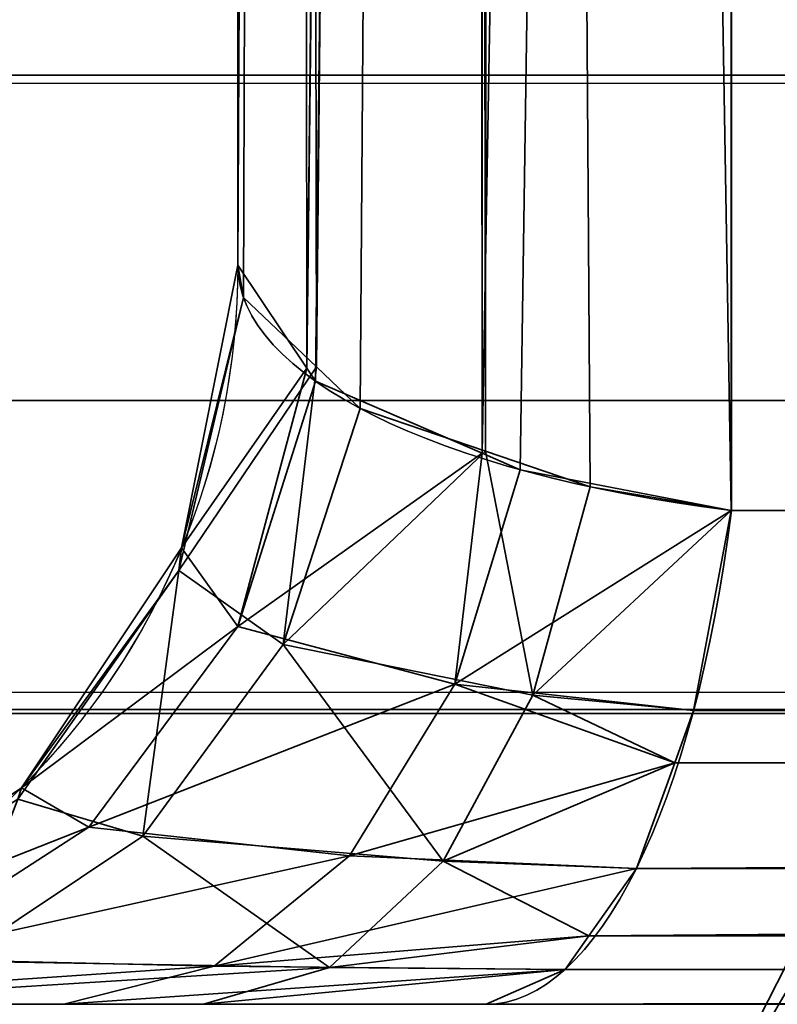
# Model space of a CAD drawing. Header units: millimetres. Extents: x -503 to 6703, y -110 to 193.
# Tile 927 of 1056: x 4006.152 to 4006.87, y -26.8 to -25.868. Entities that reach past the tile are written whole.
import ezdxf

# ---------------------------------------------------------------- set-up
doc = ezdxf.new("R2010")
doc.units = ezdxf.units.MM
doc.layers.add('152', color=7, linetype='Continuous', true_color=0xffffff)

# ---------------------------------------------------------------- blocks, each defined once
blk = doc.blocks.new('UG_SURFACE_368')
at = {"layer": '152', "color": 252, "linetype": 'Continuous', "lineweight": 35}
for points in [[(3977.999925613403, -14.00000043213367, 2075.249910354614), (3977.999925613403, -25.91999992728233, 2075.249910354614), (5021.999835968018, -25.91999992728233, 2075.249910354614), (5021.999835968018, -14.00000043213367, 2075.249910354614)], [(3979.50005531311, -14.00000043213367, 2073.750019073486), (5020.500183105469, -14.00000043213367, 2073.750019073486), (5020.500183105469, -25.91999992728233, 2073.750019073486), (3979.50005531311, -25.91999992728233, 2073.750019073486)], [(5021.999835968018, -25.91999992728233, 2075.249910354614), (3977.999925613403, -25.91999992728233, 2075.249910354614), (3978.0592918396, -26.52087807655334, 2075.190782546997)], [(5021.9407081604, -26.52087807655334, 2075.190782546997), (5021.999835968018, -25.91999992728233, 2075.249910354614), (3978.0592918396, -26.52087807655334, 2075.190782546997)], [(3979.50005531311, -25.91999992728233, 2073.750019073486), (5020.500183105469, -25.91999992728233, 2073.750019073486), (5020.469665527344, -26.22824348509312, 2073.71973991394)], [(3979.530334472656, -26.22824348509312, 2073.71973991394), (3979.50005531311, -25.91999992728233, 2073.750019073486), (5020.469665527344, -26.22824348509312, 2073.71973991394)], [(5020.469665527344, -26.22824348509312, 2073.71973991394), (5020.379543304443, -26.52464061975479, 2073.62961769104), (3979.620218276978, -26.52464061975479, 2073.62961769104), (3979.530334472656, -26.22824348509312, 2073.71973991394)], [(3978.0592918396, -26.52087807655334, 2075.190782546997), (3978.234529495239, -27.09866501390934, 2075.015544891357), (5021.76570892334, -27.09866501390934, 2075.015544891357), (5021.9407081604, -26.52087807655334, 2075.190782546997)], [(5020.037174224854, -27.03722938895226, 2073.28724861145), (3979.962825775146, -27.03722938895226, 2073.28724861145), (3979.620218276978, -26.52464061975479, 2073.62961769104), (5020.379543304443, -26.52464061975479, 2073.62961769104)]]:
    blk.add_3dface(points, dxfattribs=at)
blk = doc.blocks.new('UG_SURFACE_394')
at = {"layer": '152', "color": 252, "linetype": 'Continuous', "lineweight": 35}
for points in [[(4026.252269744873, -26.33237652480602, 998.5268712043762), (4006.826400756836, -26.33237652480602, 1005.830526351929), (4006.826400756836, -12.86751870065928, 1010.892987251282), (4016.867637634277, -2.82660243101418, 1010.892987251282)], [(4006.826400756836, -12.86751870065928, 1159.107089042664), (4006.599426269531, -12.91583478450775, 1158.978581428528), (4006.590366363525, -26.27803198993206, 1163.984060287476)], [(4006.590366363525, -26.27803198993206, 1163.984060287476), (4006.626605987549, -26.29373408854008, 1164.037704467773), (4006.826400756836, -12.86751870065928, 1159.107089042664)], [(4006.599426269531, -12.91583478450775, 1011.021494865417), (4006.826400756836, -12.86751870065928, 1010.892987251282), (4006.826400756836, -26.33237652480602, 1005.830526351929)], [(4006.626605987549, -26.29373408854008, 1164.037704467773), (4006.826400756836, -26.33237652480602, 1164.169549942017), (4006.826400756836, -12.86751870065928, 1159.107089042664)], [(4006.826400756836, -12.86751870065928, 1159.107089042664), (4006.826400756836, -26.33237652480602, 1164.169549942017), (4026.252269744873, -26.33237652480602, 1171.473145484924), (4030.332565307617, -22.25247770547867, 1171.473145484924)], [(4006.582260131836, -12.91951071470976, 1158.968806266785), (4006.569862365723, -12.92576640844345, 1158.952116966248), (4006.424427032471, -26.19773335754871, 1163.710117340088)], [(4006.424427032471, -26.19773335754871, 1163.710117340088), (4006.43253326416, -26.20984800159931, 1163.751482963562), (4006.582260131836, -12.91951071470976, 1158.968806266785)], [(4006.43253326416, -26.20984800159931, 1163.751482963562), (4006.590366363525, -26.27803198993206, 1163.984060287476), (4006.582260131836, -12.91951071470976, 1158.968806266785)], [(4006.569862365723, -12.92576640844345, 1011.047840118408), (4006.582260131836, -12.91951071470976, 1011.031270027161), (4006.593704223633, -26.27621777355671, 1006.022095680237)], [(4006.599426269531, -12.91583478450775, 1158.978581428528), (4006.582260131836, -12.91951071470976, 1158.968806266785), (4006.590366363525, -26.27803198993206, 1163.984060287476)], [(4006.593704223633, -26.27621777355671, 1006.022095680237), (4006.582260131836, -12.91951071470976, 1011.031270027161), (4006.599426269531, -12.91583478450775, 1011.021494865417)], [(4006.599426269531, -12.91583478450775, 1011.021494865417), (4006.692886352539, -26.30993351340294, 1005.90705871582), (4006.593704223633, -26.27621777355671, 1006.022095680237)], [(4006.599426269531, -12.91583478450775, 1011.021494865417), (4006.826400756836, -26.33237652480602, 1005.830526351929), (4006.692886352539, -26.30993351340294, 1005.90705871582)], [(4006.569862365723, -12.92576640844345, 1158.952116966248), (4006.417274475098, -13.00151832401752, 1158.750653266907), (4006.424427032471, -26.19773335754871, 1163.710117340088)], [(4006.433486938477, -26.19623951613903, 1006.294965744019), (4006.417274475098, -13.00151832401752, 1011.249423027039), (4006.569862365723, -12.92576640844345, 1011.047840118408)], [(4006.569862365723, -12.92576640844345, 1011.047840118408), (4006.47497177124, -26.23580768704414, 1006.160020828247), (4006.433486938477, -26.19623951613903, 1006.294965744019)], [(4006.569862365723, -12.92576640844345, 1011.047840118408), (4006.593704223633, -26.27621777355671, 1006.022095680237), (4006.47497177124, -26.23580768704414, 1006.160020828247)], [(4006.417274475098, -13.00151832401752, 1158.750653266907), (4006.414413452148, -13.00662010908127, 1158.737063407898), (4006.359100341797, -26.10000036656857, 1163.376688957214)], [(4006.359100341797, -26.10000036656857, 1163.376688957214), (4006.424427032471, -26.19773335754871, 1163.710117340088), (4006.417274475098, -13.00151832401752, 1158.750653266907)], [(4006.414413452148, -13.00662010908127, 1158.737063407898), (4006.359100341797, -13.09989579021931, 1158.488988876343), (4006.359100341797, -26.10000036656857, 1163.376688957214)], [(4006.414413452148, -13.00662010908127, 1011.262893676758), (4006.364345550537, -26.13084204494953, 1006.518125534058), (4006.359100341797, -26.10000036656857, 1006.623268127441)], [(4006.359100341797, -26.10000036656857, 1006.623268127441), (4006.359100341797, -13.09989579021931, 1011.510968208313), (4006.414413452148, -13.00662010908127, 1011.262893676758)], [(4006.414413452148, -13.00662010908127, 1011.262893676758), (4006.433486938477, -26.19623951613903, 1006.294965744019), (4006.364345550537, -26.13084204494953, 1006.518125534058)], [(4006.414413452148, -13.00662010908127, 1011.262893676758), (4006.417274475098, -13.00151832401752, 1011.249423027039), (4006.433486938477, -26.19623951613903, 1006.294965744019)], [(4006.359100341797, -26.10000036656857, 1006.623268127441), (4006.359100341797, -26.10000036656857, 1163.376688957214), (4006.359100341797, -13.09989579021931, 1158.488988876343), (4006.359100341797, -13.09989579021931, 1011.510968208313)], [(4006.424427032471, -26.19773335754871, 1163.710117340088), (4006.359100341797, -26.10000036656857, 1163.376688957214), (4006.305694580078, -26.36787854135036, 1163.376688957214)], [(4006.305694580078, -26.36787854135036, 1006.623268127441), (4006.305694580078, -26.36787854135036, 1163.376688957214), (4006.359100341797, -26.10000036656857, 1163.376688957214), (4006.359100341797, -26.10000036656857, 1006.623268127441)], [(4006.305694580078, -26.36787854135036, 1006.623268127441), (4006.359100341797, -26.10000036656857, 1006.623268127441), (4006.364345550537, -26.13084204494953, 1006.518125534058)], [(4006.303310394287, -26.38910710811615, 1006.510853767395), (4006.364345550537, -26.13084204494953, 1006.518125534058), (4006.433486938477, -26.19623951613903, 1006.294965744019)], [(4006.364345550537, -26.13084204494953, 1006.518125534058), (4006.303310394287, -26.38910710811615, 1006.510853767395), (4006.305694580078, -26.36787854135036, 1006.623268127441)], [(4006.402015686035, -26.45937725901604, 1006.114721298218), (4006.303310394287, -26.38910710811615, 1006.510853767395), (4006.433486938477, -26.19623951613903, 1006.294965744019)], [(4006.305694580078, -26.36787854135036, 1163.376688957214), (4006.359100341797, -26.4422632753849, 1163.785576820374), (4006.424427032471, -26.19773335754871, 1163.710117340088)], [(4006.359100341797, -26.4422632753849, 1163.785576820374), (4006.43253326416, -26.20984800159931, 1163.751482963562), (4006.424427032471, -26.19773335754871, 1163.710117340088)], [(4006.433486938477, -26.19623951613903, 1006.294965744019), (4006.47497177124, -26.23580768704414, 1006.160020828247), (4006.402015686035, -26.45937725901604, 1006.114721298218)], [(4006.590366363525, -26.27803198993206, 1163.984060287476), (4006.43253326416, -26.20984800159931, 1163.751482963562), (4006.359100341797, -26.4422632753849, 1163.785576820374)], [(4006.402015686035, -26.45937725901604, 1006.114721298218), (4006.47497177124, -26.23580768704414, 1006.160020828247), (4006.593704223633, -26.27621777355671, 1006.022095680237)], [(4006.359100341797, -26.4422632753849, 1163.785576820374), (4006.564617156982, -26.49699151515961, 1164.111256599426), (4006.590366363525, -26.27803198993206, 1163.984060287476)], [(4006.638526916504, -26.50737576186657, 1005.824685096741), (4006.402015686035, -26.45937725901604, 1006.114721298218), (4006.593704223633, -26.27621777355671, 1006.022095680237)], [(4006.564617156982, -26.49699151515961, 1164.111256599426), (4006.626605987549, -26.29373408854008, 1164.037704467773), (4006.590366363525, -26.27803198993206, 1163.984060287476)], [(4006.593704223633, -26.27621777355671, 1006.022095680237), (4006.692886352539, -26.30993351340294, 1005.90705871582), (4006.638526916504, -26.50737576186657, 1005.824685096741)], [(4006.826400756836, -26.33237652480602, 1164.169549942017), (4006.626605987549, -26.29373408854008, 1164.037704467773), (4006.564617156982, -26.49699151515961, 1164.111256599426)], [(4006.638526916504, -26.50737576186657, 1005.824685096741), (4006.692886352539, -26.30993351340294, 1005.90705871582), (4006.826400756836, -26.33237652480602, 1005.830526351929)], [(4006.564617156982, -26.49699151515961, 1164.111256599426), (4006.790637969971, -26.52167156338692, 1164.264559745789), (4006.826400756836, -26.33237652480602, 1164.169549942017)], [(4006.826400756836, -26.33237652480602, 1005.830526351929), (4006.790637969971, -26.52167156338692, 1005.735397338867), (4006.638526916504, -26.50737576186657, 1005.824685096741)], [(4026.252269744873, -26.33237652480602, 1171.473145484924), (4006.826400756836, -26.33237652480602, 1164.169549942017), (4006.790637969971, -26.52167156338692, 1164.264559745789)], [(4006.790637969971, -26.52167156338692, 1164.264559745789), (4026.200294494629, -26.57655067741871, 1171.611666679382), (4026.252269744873, -26.33237652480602, 1171.473145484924)], [(4026.252269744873, -26.33237652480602, 998.5268712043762), (4026.200294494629, -26.57655067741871, 998.3882904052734), (4006.790637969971, -26.52167156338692, 1005.735397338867)], [(4006.790637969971, -26.52167156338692, 1005.735397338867), (4006.826400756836, -26.33237652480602, 1005.830526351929), (4026.252269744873, -26.33237652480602, 998.5268712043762)], [(4006.359100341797, -26.4422632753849, 1163.785576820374), (4006.305694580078, -26.36787854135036, 1163.376688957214), (4006.15406036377, -26.59497410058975, 1163.376688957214)], [(4006.15406036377, -26.59497410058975, 1006.623268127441), (4006.15406036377, -26.59497410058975, 1163.376688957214), (4006.305694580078, -26.36787854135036, 1163.376688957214), (4006.305694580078, -26.36787854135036, 1006.623268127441)], [(4006.15406036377, -26.59497410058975, 1006.623268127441), (4006.305694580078, -26.36787854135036, 1006.623268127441), (4006.303310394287, -26.38910710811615, 1006.510853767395)], [(4006.268978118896, -26.64086222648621, 1006.032466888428), (4006.150722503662, -26.6057625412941, 1006.492853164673), (4006.303310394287, -26.38910710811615, 1006.510853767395)], [(4006.303310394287, -26.38910710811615, 1006.510853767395), (4006.150722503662, -26.6057625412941, 1006.492853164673), (4006.15406036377, -26.59497410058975, 1006.623268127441)], [(4006.303310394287, -26.38910710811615, 1006.510853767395), (4006.402015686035, -26.45937725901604, 1006.114721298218), (4006.268978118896, -26.64086222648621, 1006.032466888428)], [(4006.15406036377, -26.59497410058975, 1163.376688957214), (4006.217956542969, -26.63239650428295, 1163.851499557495), (4006.359100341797, -26.4422632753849, 1163.785576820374)], [(4006.564617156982, -26.49699151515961, 1164.111256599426), (4006.359100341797, -26.4422632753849, 1163.785576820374), (4006.217956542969, -26.63239650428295, 1163.851499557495)], [(4006.553649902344, -26.66433714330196, 1005.694985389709), (4006.268978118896, -26.64086222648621, 1006.032466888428), (4006.402015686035, -26.45937725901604, 1006.114721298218)], [(4006.402015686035, -26.45937725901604, 1006.114721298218), (4006.638526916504, -26.50737576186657, 1005.824685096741), (4006.553649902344, -26.66433714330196, 1005.694985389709)], [(4006.217956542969, -26.63239650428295, 1163.851499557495), (4006.464958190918, -26.6592912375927, 1164.230465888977), (4006.564617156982, -26.49699151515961, 1164.111256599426)], [(4006.564617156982, -26.49699151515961, 1164.111256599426), (4006.464958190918, -26.6592912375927, 1164.230465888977), (4006.772994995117, -26.57144516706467, 1164.312601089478)], [(4006.772994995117, -26.57144516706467, 1164.312601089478), (4006.790637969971, -26.52167156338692, 1164.264559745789), (4006.564617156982, -26.49699151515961, 1164.111256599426)], [(4006.772994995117, -26.57144516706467, 1005.687475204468), (4006.553649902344, -26.66433714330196, 1005.694985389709), (4006.638526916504, -26.50737576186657, 1005.824685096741)], [(4006.638526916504, -26.50737576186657, 1005.824685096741), (4006.790637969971, -26.52167156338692, 1005.735397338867), (4006.772994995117, -26.57144516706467, 1005.687475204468)], [(4006.790637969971, -26.52167156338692, 1164.264559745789), (4006.772994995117, -26.57144516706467, 1164.312601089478), (4026.200294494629, -26.57655067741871, 1171.611666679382)], [(4026.200294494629, -26.57655067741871, 998.3882904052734), (4006.772994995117, -26.57144516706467, 1005.687475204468), (4006.790637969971, -26.52167156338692, 1005.735397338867)], [(4006.464958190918, -26.6592912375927, 1164.230465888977), (4006.736755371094, -26.67125500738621, 1164.408922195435), (4006.772994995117, -26.57144516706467, 1164.312601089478)], [(4006.772994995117, -26.57144516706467, 1005.687475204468), (4006.736755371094, -26.67125500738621, 1005.591154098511), (4006.553649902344, -26.66433714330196, 1005.694985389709)], [(4026.200294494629, -26.57799422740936, 1171.612501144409), (4006.772994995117, -26.57144516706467, 1164.312601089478), (4006.736755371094, -26.67125500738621, 1164.408922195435)], [(4026.200294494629, -26.57799422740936, 998.3874559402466), (4006.736755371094, -26.67125500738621, 1005.591154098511), (4006.772994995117, -26.57144516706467, 1005.687475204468)], [(4026.200294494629, -26.57799422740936, 1171.612501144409), (4026.200294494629, -26.57655067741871, 1171.611666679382), (4006.772994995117, -26.57144516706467, 1164.312601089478)], [(4006.772994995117, -26.57144516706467, 1005.687475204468), (4026.200294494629, -26.57655067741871, 998.3882904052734), (4026.200294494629, -26.57799422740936, 998.3874559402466)], [(4026.200294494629, -26.57799422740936, 998.3874559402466), (4006.691455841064, -26.73516608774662, 1005.470991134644), (4006.736755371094, -26.67125500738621, 1005.591154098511)], [(4026.200294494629, -26.57799422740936, 998.3874559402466), (4026.118278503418, -26.74118801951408, 998.1700778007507), (4006.691455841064, -26.73516608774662, 1005.470991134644)], [(4026.118278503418, -26.74118801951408, 1171.82993888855), (4026.200294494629, -26.57799422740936, 1171.612501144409), (4006.736755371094, -26.67125500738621, 1164.408922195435)], [(4006.217956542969, -26.63239650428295, 1163.851499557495), (4006.15406036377, -26.59497410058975, 1163.376688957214), (4005.927085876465, -26.746716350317, 1163.376688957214)], [(4005.927085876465, -26.746716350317, 1006.623268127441), (4005.927085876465, -26.746716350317, 1163.376688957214), (4006.15406036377, -26.59497410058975, 1163.376688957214), (4006.15406036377, -26.59497410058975, 1006.623268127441)], [(4005.927085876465, -26.746716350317, 1006.623268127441), (4006.15406036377, -26.59497410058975, 1006.623268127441), (4006.150722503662, -26.6057625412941, 1006.492853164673)], [(4006.150722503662, -26.6057625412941, 1006.492853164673), (4006.268978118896, -26.64086222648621, 1006.032466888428), (4006.091594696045, -26.75901539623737, 1005.922913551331)], [(4005.927085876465, -26.746716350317, 1163.376688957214), (4006.025314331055, -26.75676345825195, 1163.941264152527), (4006.217956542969, -26.63239650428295, 1163.851499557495)], [(4006.464958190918, -26.6592912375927, 1164.230465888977), (4006.217956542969, -26.63239650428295, 1163.851499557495), (4006.025314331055, -26.75676345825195, 1163.941264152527)], [(4006.887912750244, -26.84848569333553, 1163.447260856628), (4006.811141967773, -26.89500339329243, 1163.239121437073), (4006.945133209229, -26.6321524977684, 1163.100004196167)], [(4006.811141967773, -26.89500339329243, 1006.760835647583), (4006.945133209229, -26.6321524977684, 1163.100004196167), (4006.811141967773, -26.89500339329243, 1163.239121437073)], [(4006.811141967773, -26.89500339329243, 1006.760835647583), (4006.945133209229, -26.6321524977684, 1006.899952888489), (4006.945133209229, -26.6321524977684, 1163.100004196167)], [(4006.945133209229, -26.6321524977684, 1006.899952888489), (4006.811141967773, -26.89500339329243, 1006.760835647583), (4006.887912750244, -26.84848569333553, 1006.552815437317)], [(4006.44588470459, -26.76521986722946, 1005.530953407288), (4006.091594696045, -26.75901539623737, 1005.922913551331), (4006.268978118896, -26.64086222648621, 1006.032466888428)], [(4006.268978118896, -26.64086222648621, 1006.032466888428), (4006.553649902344, -26.66433714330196, 1005.694985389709), (4006.44588470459, -26.76521986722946, 1005.530953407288)], [(4006.025314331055, -26.75676345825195, 1163.941264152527), (4006.336688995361, -26.76389180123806, 1164.382934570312), (4006.464958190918, -26.6592912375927, 1164.230465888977)], [(4006.736755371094, -26.67125500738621, 1164.408922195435), (4006.464958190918, -26.6592912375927, 1164.230465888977), (4006.336688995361, -26.76389180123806, 1164.382934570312)], [(4006.691455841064, -26.73516608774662, 1005.470991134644), (4006.44588470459, -26.76521986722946, 1005.530953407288), (4006.553649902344, -26.66433714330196, 1005.694985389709)], [(4006.553649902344, -26.66433714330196, 1005.694985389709), (4006.736755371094, -26.67125500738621, 1005.591154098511), (4006.691455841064, -26.73516608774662, 1005.470991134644)], [(4006.336688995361, -26.76389180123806, 1164.382934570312), (4006.691455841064, -26.73516608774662, 1164.528965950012), (4006.736755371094, -26.67125500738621, 1164.408922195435)], [(4006.736755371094, -26.67125500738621, 1164.408922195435), (4006.691455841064, -26.73516608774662, 1164.528965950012), (4026.118278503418, -26.74118801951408, 1171.82993888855)], [(4006.336688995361, -26.76389180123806, 1164.382934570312), (4006.669044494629, -26.76703780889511, 1164.588809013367), (4006.691455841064, -26.73516608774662, 1164.528965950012)], [(4006.691455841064, -26.73516608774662, 1005.470991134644), (4006.669044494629, -26.76703780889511, 1005.411148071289), (4006.44588470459, -26.76521986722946, 1005.530953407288)], [(4026.117324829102, -26.74313075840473, 1171.83256149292), (4006.691455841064, -26.73516608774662, 1164.528965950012), (4006.669044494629, -26.76703780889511, 1164.588809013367)], [(4026.117324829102, -26.74313075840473, 998.1675148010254), (4006.669044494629, -26.76703780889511, 1005.411148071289), (4006.691455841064, -26.73516608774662, 1005.470991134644)], [(4026.117324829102, -26.74313075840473, 1171.83256149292), (4026.118278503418, -26.74118801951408, 1171.82993888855), (4006.691455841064, -26.73516608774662, 1164.528965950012)], [(4006.691455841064, -26.73516608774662, 1005.470991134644), (4026.118278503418, -26.74118801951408, 998.1700778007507), (4026.117324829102, -26.74313075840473, 998.1675148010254)], [(4026.117324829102, -26.74313075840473, 998.1675148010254), (4006.594181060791, -26.7999991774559, 1005.212426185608), (4006.669044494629, -26.76703780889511, 1005.411148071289)], [(4026.117324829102, -26.74313075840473, 998.1675148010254), (4026.020050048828, -26.7999991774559, 997.9087710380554), (4006.594181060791, -26.7999991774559, 1005.212426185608)], [(4026.020050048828, -26.7999991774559, 1172.091245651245), (4026.117324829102, -26.74313075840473, 1171.83256149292), (4006.669044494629, -26.76703780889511, 1164.588809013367)], [(4006.336688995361, -26.76389180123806, 1164.382934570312), (4006.025314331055, -26.75676345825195, 1163.941264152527), (4005.805969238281, -26.7999991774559, 1164.043664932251)], [(4005.890846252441, -26.7999991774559, 1005.798816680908), (4006.091594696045, -26.75901539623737, 1005.922913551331), (4006.44588470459, -26.76521986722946, 1005.530953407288)], [(4005.805969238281, -26.7999991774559, 1164.043664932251), (4006.194114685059, -26.7999991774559, 1164.552927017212), (4006.336688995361, -26.76389180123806, 1164.382934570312)], [(4006.44588470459, -26.76521986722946, 1005.530953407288), (4006.326675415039, -26.7999991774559, 1005.348682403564), (4005.890846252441, -26.7999991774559, 1005.798816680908)], [(4006.669044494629, -26.76703780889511, 1164.588809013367), (4006.336688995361, -26.76389180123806, 1164.382934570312), (4006.194114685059, -26.7999991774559, 1164.552927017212)], [(4006.194114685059, -26.7999991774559, 1164.552927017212), (4006.594181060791, -26.7999991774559, 1164.787530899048), (4006.669044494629, -26.76703780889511, 1164.588809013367)], [(4006.326675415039, -26.7999991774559, 1005.348682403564), (4006.44588470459, -26.76521986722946, 1005.530953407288), (4006.669044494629, -26.76703780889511, 1005.411148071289)], [(4006.669044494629, -26.76703780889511, 1005.411148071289), (4006.594181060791, -26.7999991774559, 1005.212426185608), (4006.326675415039, -26.7999991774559, 1005.348682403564)], [(4006.669044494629, -26.76703780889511, 1164.588809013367), (4006.594181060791, -26.7999991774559, 1164.787530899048), (4026.020050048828, -26.7999991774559, 1172.091245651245)], [(4005.599975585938, -26.7999991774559, 1164.999961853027), (4006.999969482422, -26.7999991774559, 1164.999961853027), (4006.594181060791, -26.7999991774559, 1164.787530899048)], [(4005.599975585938, -26.7999991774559, 980.0000190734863), (4006.326675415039, -26.7999991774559, 1005.348682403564), (4006.594181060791, -26.7999991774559, 1005.212426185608)], [(4006.594181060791, -26.7999991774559, 1164.787530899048), (4006.194114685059, -26.7999991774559, 1164.552927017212), (4005.599975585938, -26.7999991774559, 1164.999961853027)], [(4005.599975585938, -26.7999991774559, 980.0000190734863), (4005.890846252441, -26.7999991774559, 1005.798816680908), (4006.326675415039, -26.7999991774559, 1005.348682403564)], [(4006.194114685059, -26.7999991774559, 1164.552927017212), (4005.805969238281, -26.7999991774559, 1164.043664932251), (4005.599975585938, -26.7999991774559, 1164.999961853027)], [(4006.594181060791, -26.7999991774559, 1005.212426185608), (4026.020050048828, -26.7999991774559, 997.9087710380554), (4026.020050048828, -26.7999991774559, 980.0000190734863), (4005.599975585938, -26.7999991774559, 980.0000190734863)], [(4005.599975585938, -27.49999985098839, 1164.999961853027), (4006.999969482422, -27.49999985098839, 1164.999961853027), (4006.999969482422, -26.7999991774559, 1164.999961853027), (4005.599975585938, -26.7999991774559, 1164.999961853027)], [(4026.020050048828, -27.49999985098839, 980.0000190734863), (4005.599975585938, -27.49999985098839, 980.0000190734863), (4005.599975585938, -26.7999991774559, 980.0000190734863), (4026.020050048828, -26.7999991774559, 980.0000190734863)], [(4026.020050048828, -26.7999991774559, 1172.091245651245), (4006.594181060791, -26.7999991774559, 1164.787530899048), (4006.999969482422, -26.7999991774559, 1164.999961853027)]]:
    blk.add_3dface(points, dxfattribs=at)
blk = doc.blocks.new('UG_SURFACE_402')
at = {"layer": '152', "color": 252, "linetype": 'Continuous', "lineweight": 35}
for points in [[(4026.252269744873, -26.33237652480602, 998.5268712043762), (4006.826400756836, -26.33237652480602, 1005.830526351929), (4006.826400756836, -12.86751870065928, 1010.892987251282), (4016.867637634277, -2.82660243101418, 1010.892987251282)], [(4006.826400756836, -12.86751870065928, 1159.107089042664), (4006.599426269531, -12.91583478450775, 1158.978581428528), (4006.590366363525, -26.27803198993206, 1163.984060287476)], [(4006.590366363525, -26.27803198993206, 1163.984060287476), (4006.626605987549, -26.29373408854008, 1164.037704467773), (4006.826400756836, -12.86751870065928, 1159.107089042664)], [(4006.599426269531, -12.91583478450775, 1011.021494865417), (4006.826400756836, -12.86751870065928, 1010.892987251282), (4006.826400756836, -26.33237652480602, 1005.830526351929)], [(4006.626605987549, -26.29373408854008, 1164.037704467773), (4006.826400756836, -26.33237652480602, 1164.169549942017), (4006.826400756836, -12.86751870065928, 1159.107089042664)], [(4006.826400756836, -12.86751870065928, 1159.107089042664), (4006.826400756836, -26.33237652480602, 1164.169549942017), (4026.252269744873, -26.33237652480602, 1171.473145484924), (4030.332565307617, -22.25247770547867, 1171.473145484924)], [(4006.582260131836, -12.91951071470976, 1158.968806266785), (4006.569862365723, -12.92576640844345, 1158.952116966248), (4006.424427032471, -26.19773335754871, 1163.710117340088)], [(4006.424427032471, -26.19773335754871, 1163.710117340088), (4006.43253326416, -26.20984800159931, 1163.751482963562), (4006.582260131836, -12.91951071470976, 1158.968806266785)], [(4006.43253326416, -26.20984800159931, 1163.751482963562), (4006.590366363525, -26.27803198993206, 1163.984060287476), (4006.582260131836, -12.91951071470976, 1158.968806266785)], [(4006.569862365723, -12.92576640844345, 1011.047840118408), (4006.582260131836, -12.91951071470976, 1011.031270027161), (4006.593704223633, -26.27621777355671, 1006.022095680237)], [(4006.599426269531, -12.91583478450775, 1158.978581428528), (4006.582260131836, -12.91951071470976, 1158.968806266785), (4006.590366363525, -26.27803198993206, 1163.984060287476)], [(4006.593704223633, -26.27621777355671, 1006.022095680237), (4006.582260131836, -12.91951071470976, 1011.031270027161), (4006.599426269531, -12.91583478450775, 1011.021494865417)], [(4006.599426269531, -12.91583478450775, 1011.021494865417), (4006.692886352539, -26.30993351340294, 1005.90705871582), (4006.593704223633, -26.27621777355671, 1006.022095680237)], [(4006.599426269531, -12.91583478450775, 1011.021494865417), (4006.826400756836, -26.33237652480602, 1005.830526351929), (4006.692886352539, -26.30993351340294, 1005.90705871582)], [(4006.569862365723, -12.92576640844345, 1158.952116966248), (4006.417274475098, -13.00151832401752, 1158.750653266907), (4006.424427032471, -26.19773335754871, 1163.710117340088)], [(4006.433486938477, -26.19623951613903, 1006.294965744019), (4006.417274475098, -13.00151832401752, 1011.249423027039), (4006.569862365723, -12.92576640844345, 1011.047840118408)], [(4006.569862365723, -12.92576640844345, 1011.047840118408), (4006.47497177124, -26.23580768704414, 1006.160020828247), (4006.433486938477, -26.19623951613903, 1006.294965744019)], [(4006.569862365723, -12.92576640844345, 1011.047840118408), (4006.593704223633, -26.27621777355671, 1006.022095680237), (4006.47497177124, -26.23580768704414, 1006.160020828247)], [(4006.417274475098, -13.00151832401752, 1158.750653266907), (4006.414413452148, -13.00662010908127, 1158.737063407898), (4006.359100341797, -26.10000036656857, 1163.376688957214)], [(4006.359100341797, -26.10000036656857, 1163.376688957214), (4006.424427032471, -26.19773335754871, 1163.710117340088), (4006.417274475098, -13.00151832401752, 1158.750653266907)], [(4006.414413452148, -13.00662010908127, 1158.737063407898), (4006.359100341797, -13.09989579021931, 1158.488988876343), (4006.359100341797, -26.10000036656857, 1163.376688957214)], [(4006.414413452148, -13.00662010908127, 1011.262893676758), (4006.364345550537, -26.13084204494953, 1006.518125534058), (4006.359100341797, -26.10000036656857, 1006.623268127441)], [(4006.359100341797, -26.10000036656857, 1006.623268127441), (4006.359100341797, -13.09989579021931, 1011.510968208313), (4006.414413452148, -13.00662010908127, 1011.262893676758)], [(4006.414413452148, -13.00662010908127, 1011.262893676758), (4006.433486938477, -26.19623951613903, 1006.294965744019), (4006.364345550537, -26.13084204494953, 1006.518125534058)], [(4006.414413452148, -13.00662010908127, 1011.262893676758), (4006.417274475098, -13.00151832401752, 1011.249423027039), (4006.433486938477, -26.19623951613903, 1006.294965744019)], [(4006.359100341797, -26.10000036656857, 1006.623268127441), (4006.359100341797, -26.10000036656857, 1163.376688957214), (4006.359100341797, -13.09989579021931, 1158.488988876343), (4006.359100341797, -13.09989579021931, 1011.510968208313)], [(4006.424427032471, -26.19773335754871, 1163.710117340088), (4006.359100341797, -26.10000036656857, 1163.376688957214), (4006.305694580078, -26.36787854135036, 1163.376688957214)], [(4006.305694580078, -26.36787854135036, 1006.623268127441), (4006.305694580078, -26.36787854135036, 1163.376688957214), (4006.359100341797, -26.10000036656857, 1163.376688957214), (4006.359100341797, -26.10000036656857, 1006.623268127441)], [(4006.305694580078, -26.36787854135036, 1006.623268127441), (4006.359100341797, -26.10000036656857, 1006.623268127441), (4006.364345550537, -26.13084204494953, 1006.518125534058)], [(4006.303310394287, -26.38910710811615, 1006.510853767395), (4006.364345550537, -26.13084204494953, 1006.518125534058), (4006.433486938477, -26.19623951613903, 1006.294965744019)], [(4006.364345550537, -26.13084204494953, 1006.518125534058), (4006.303310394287, -26.38910710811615, 1006.510853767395), (4006.305694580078, -26.36787854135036, 1006.623268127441)], [(4006.402015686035, -26.45937725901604, 1006.114721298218), (4006.303310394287, -26.38910710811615, 1006.510853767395), (4006.433486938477, -26.19623951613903, 1006.294965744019)], [(4006.305694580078, -26.36787854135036, 1163.376688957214), (4006.359100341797, -26.4422632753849, 1163.785576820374), (4006.424427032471, -26.19773335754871, 1163.710117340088)], [(4006.359100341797, -26.4422632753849, 1163.785576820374), (4006.43253326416, -26.20984800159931, 1163.751482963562), (4006.424427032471, -26.19773335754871, 1163.710117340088)], [(4006.433486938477, -26.19623951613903, 1006.294965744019), (4006.47497177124, -26.23580768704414, 1006.160020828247), (4006.402015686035, -26.45937725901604, 1006.114721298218)], [(4006.590366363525, -26.27803198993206, 1163.984060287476), (4006.43253326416, -26.20984800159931, 1163.751482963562), (4006.359100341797, -26.4422632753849, 1163.785576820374)], [(4006.402015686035, -26.45937725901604, 1006.114721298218), (4006.47497177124, -26.23580768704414, 1006.160020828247), (4006.593704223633, -26.27621777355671, 1006.022095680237)], [(4006.359100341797, -26.4422632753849, 1163.785576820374), (4006.564617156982, -26.49699151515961, 1164.111256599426), (4006.590366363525, -26.27803198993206, 1163.984060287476)], [(4006.638526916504, -26.50737576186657, 1005.824685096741), (4006.402015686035, -26.45937725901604, 1006.114721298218), (4006.593704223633, -26.27621777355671, 1006.022095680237)], [(4006.564617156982, -26.49699151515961, 1164.111256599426), (4006.626605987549, -26.29373408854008, 1164.037704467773), (4006.590366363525, -26.27803198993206, 1163.984060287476)], [(4006.593704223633, -26.27621777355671, 1006.022095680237), (4006.692886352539, -26.30993351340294, 1005.90705871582), (4006.638526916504, -26.50737576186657, 1005.824685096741)], [(4006.826400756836, -26.33237652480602, 1164.169549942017), (4006.626605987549, -26.29373408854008, 1164.037704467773), (4006.564617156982, -26.49699151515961, 1164.111256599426)], [(4006.638526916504, -26.50737576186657, 1005.824685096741), (4006.692886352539, -26.30993351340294, 1005.90705871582), (4006.826400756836, -26.33237652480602, 1005.830526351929)], [(4006.564617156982, -26.49699151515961, 1164.111256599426), (4006.790637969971, -26.52167156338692, 1164.264559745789), (4006.826400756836, -26.33237652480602, 1164.169549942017)], [(4006.826400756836, -26.33237652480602, 1005.830526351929), (4006.790637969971, -26.52167156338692, 1005.735397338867), (4006.638526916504, -26.50737576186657, 1005.824685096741)], [(4026.252269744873, -26.33237652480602, 1171.473145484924), (4006.826400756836, -26.33237652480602, 1164.169549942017), (4006.790637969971, -26.52167156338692, 1164.264559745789)], [(4006.790637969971, -26.52167156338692, 1164.264559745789), (4026.200294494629, -26.57655067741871, 1171.611666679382), (4026.252269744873, -26.33237652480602, 1171.473145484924)], [(4026.252269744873, -26.33237652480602, 998.5268712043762), (4026.200294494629, -26.57655067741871, 998.3882904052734), (4006.790637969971, -26.52167156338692, 1005.735397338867)], [(4006.790637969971, -26.52167156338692, 1005.735397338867), (4006.826400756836, -26.33237652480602, 1005.830526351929), (4026.252269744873, -26.33237652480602, 998.5268712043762)], [(4006.359100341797, -26.4422632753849, 1163.785576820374), (4006.305694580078, -26.36787854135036, 1163.376688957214), (4006.15406036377, -26.59497410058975, 1163.376688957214)], [(4006.15406036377, -26.59497410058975, 1006.623268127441), (4006.15406036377, -26.59497410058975, 1163.376688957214), (4006.305694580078, -26.36787854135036, 1163.376688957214), (4006.305694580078, -26.36787854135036, 1006.623268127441)], [(4006.15406036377, -26.59497410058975, 1006.623268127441), (4006.305694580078, -26.36787854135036, 1006.623268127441), (4006.303310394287, -26.38910710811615, 1006.510853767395)], [(4006.268978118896, -26.64086222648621, 1006.032466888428), (4006.150722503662, -26.6057625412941, 1006.492853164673), (4006.303310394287, -26.38910710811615, 1006.510853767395)], [(4006.303310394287, -26.38910710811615, 1006.510853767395), (4006.150722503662, -26.6057625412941, 1006.492853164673), (4006.15406036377, -26.59497410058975, 1006.623268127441)], [(4006.303310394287, -26.38910710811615, 1006.510853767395), (4006.402015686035, -26.45937725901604, 1006.114721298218), (4006.268978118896, -26.64086222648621, 1006.032466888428)], [(4006.15406036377, -26.59497410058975, 1163.376688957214), (4006.217956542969, -26.63239650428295, 1163.851499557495), (4006.359100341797, -26.4422632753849, 1163.785576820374)], [(4006.564617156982, -26.49699151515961, 1164.111256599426), (4006.359100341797, -26.4422632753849, 1163.785576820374), (4006.217956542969, -26.63239650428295, 1163.851499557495)], [(4006.553649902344, -26.66433714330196, 1005.694985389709), (4006.268978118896, -26.64086222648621, 1006.032466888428), (4006.402015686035, -26.45937725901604, 1006.114721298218)], [(4006.402015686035, -26.45937725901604, 1006.114721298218), (4006.638526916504, -26.50737576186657, 1005.824685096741), (4006.553649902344, -26.66433714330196, 1005.694985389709)], [(4006.217956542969, -26.63239650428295, 1163.851499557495), (4006.464958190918, -26.6592912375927, 1164.230465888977), (4006.564617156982, -26.49699151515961, 1164.111256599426)], [(4006.564617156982, -26.49699151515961, 1164.111256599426), (4006.464958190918, -26.6592912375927, 1164.230465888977), (4006.772994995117, -26.57144516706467, 1164.312601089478)], [(4006.772994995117, -26.57144516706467, 1164.312601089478), (4006.790637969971, -26.52167156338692, 1164.264559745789), (4006.564617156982, -26.49699151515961, 1164.111256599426)], [(4006.772994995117, -26.57144516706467, 1005.687475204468), (4006.553649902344, -26.66433714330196, 1005.694985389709), (4006.638526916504, -26.50737576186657, 1005.824685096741)], [(4006.638526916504, -26.50737576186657, 1005.824685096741), (4006.790637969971, -26.52167156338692, 1005.735397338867), (4006.772994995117, -26.57144516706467, 1005.687475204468)], [(4006.790637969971, -26.52167156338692, 1164.264559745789), (4006.772994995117, -26.57144516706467, 1164.312601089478), (4026.200294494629, -26.57655067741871, 1171.611666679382)], [(4026.200294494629, -26.57655067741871, 998.3882904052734), (4006.772994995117, -26.57144516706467, 1005.687475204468), (4006.790637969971, -26.52167156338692, 1005.735397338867)], [(4006.464958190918, -26.6592912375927, 1164.230465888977), (4006.736755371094, -26.67125500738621, 1164.408922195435), (4006.772994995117, -26.57144516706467, 1164.312601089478)], [(4006.772994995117, -26.57144516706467, 1005.687475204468), (4006.736755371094, -26.67125500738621, 1005.591154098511), (4006.553649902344, -26.66433714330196, 1005.694985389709)], [(4026.200294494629, -26.57799422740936, 1171.612501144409), (4006.772994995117, -26.57144516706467, 1164.312601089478), (4006.736755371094, -26.67125500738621, 1164.408922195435)], [(4026.200294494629, -26.57799422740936, 998.3874559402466), (4006.736755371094, -26.67125500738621, 1005.591154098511), (4006.772994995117, -26.57144516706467, 1005.687475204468)], [(4026.200294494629, -26.57799422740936, 1171.612501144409), (4026.200294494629, -26.57655067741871, 1171.611666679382), (4006.772994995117, -26.57144516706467, 1164.312601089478)], [(4006.772994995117, -26.57144516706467, 1005.687475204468), (4026.200294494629, -26.57655067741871, 998.3882904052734), (4026.200294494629, -26.57799422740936, 998.3874559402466)], [(4026.200294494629, -26.57799422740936, 998.3874559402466), (4006.691455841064, -26.73516608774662, 1005.470991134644), (4006.736755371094, -26.67125500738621, 1005.591154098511)], [(4026.200294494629, -26.57799422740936, 998.3874559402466), (4026.118278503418, -26.74118801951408, 998.1700778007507), (4006.691455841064, -26.73516608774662, 1005.470991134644)], [(4026.118278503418, -26.74118801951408, 1171.82993888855), (4026.200294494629, -26.57799422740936, 1171.612501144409), (4006.736755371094, -26.67125500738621, 1164.408922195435)], [(4006.217956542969, -26.63239650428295, 1163.851499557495), (4006.15406036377, -26.59497410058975, 1163.376688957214), (4005.927085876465, -26.746716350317, 1163.376688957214)], [(4005.927085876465, -26.746716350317, 1006.623268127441), (4005.927085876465, -26.746716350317, 1163.376688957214), (4006.15406036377, -26.59497410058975, 1163.376688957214), (4006.15406036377, -26.59497410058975, 1006.623268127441)], [(4005.927085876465, -26.746716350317, 1006.623268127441), (4006.15406036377, -26.59497410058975, 1006.623268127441), (4006.150722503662, -26.6057625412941, 1006.492853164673)], [(4006.150722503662, -26.6057625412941, 1006.492853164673), (4006.268978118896, -26.64086222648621, 1006.032466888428), (4006.091594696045, -26.75901539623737, 1005.922913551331)], [(4005.927085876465, -26.746716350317, 1163.376688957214), (4006.025314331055, -26.75676345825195, 1163.941264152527), (4006.217956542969, -26.63239650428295, 1163.851499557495)], [(4006.464958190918, -26.6592912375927, 1164.230465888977), (4006.217956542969, -26.63239650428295, 1163.851499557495), (4006.025314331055, -26.75676345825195, 1163.941264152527)], [(4006.887912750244, -26.84848569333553, 1163.447260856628), (4006.811141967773, -26.89500339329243, 1163.239121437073), (4006.945133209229, -26.6321524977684, 1163.100004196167)], [(4006.811141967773, -26.89500339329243, 1006.760835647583), (4006.945133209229, -26.6321524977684, 1163.100004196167), (4006.811141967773, -26.89500339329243, 1163.239121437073)], [(4006.811141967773, -26.89500339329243, 1006.760835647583), (4006.945133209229, -26.6321524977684, 1006.899952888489), (4006.945133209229, -26.6321524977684, 1163.100004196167)], [(4006.945133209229, -26.6321524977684, 1006.899952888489), (4006.811141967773, -26.89500339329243, 1006.760835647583), (4006.887912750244, -26.84848569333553, 1006.552815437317)], [(4006.44588470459, -26.76521986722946, 1005.530953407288), (4006.091594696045, -26.75901539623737, 1005.922913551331), (4006.268978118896, -26.64086222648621, 1006.032466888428)], [(4006.268978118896, -26.64086222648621, 1006.032466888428), (4006.553649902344, -26.66433714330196, 1005.694985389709), (4006.44588470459, -26.76521986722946, 1005.530953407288)], [(4006.025314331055, -26.75676345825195, 1163.941264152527), (4006.336688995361, -26.76389180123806, 1164.382934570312), (4006.464958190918, -26.6592912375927, 1164.230465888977)], [(4006.736755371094, -26.67125500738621, 1164.408922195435), (4006.464958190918, -26.6592912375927, 1164.230465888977), (4006.336688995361, -26.76389180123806, 1164.382934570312)], [(4006.691455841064, -26.73516608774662, 1005.470991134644), (4006.44588470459, -26.76521986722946, 1005.530953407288), (4006.553649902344, -26.66433714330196, 1005.694985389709)], [(4006.553649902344, -26.66433714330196, 1005.694985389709), (4006.736755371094, -26.67125500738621, 1005.591154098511), (4006.691455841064, -26.73516608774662, 1005.470991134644)], [(4006.336688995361, -26.76389180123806, 1164.382934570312), (4006.691455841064, -26.73516608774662, 1164.528965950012), (4006.736755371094, -26.67125500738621, 1164.408922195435)], [(4006.736755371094, -26.67125500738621, 1164.408922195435), (4006.691455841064, -26.73516608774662, 1164.528965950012), (4026.118278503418, -26.74118801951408, 1171.82993888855)], [(4006.336688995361, -26.76389180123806, 1164.382934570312), (4006.669044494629, -26.76703780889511, 1164.588809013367), (4006.691455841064, -26.73516608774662, 1164.528965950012)], [(4006.691455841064, -26.73516608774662, 1005.470991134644), (4006.669044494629, -26.76703780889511, 1005.411148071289), (4006.44588470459, -26.76521986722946, 1005.530953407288)], [(4026.117324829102, -26.74313075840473, 1171.83256149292), (4006.691455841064, -26.73516608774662, 1164.528965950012), (4006.669044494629, -26.76703780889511, 1164.588809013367)], [(4026.117324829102, -26.74313075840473, 998.1675148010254), (4006.669044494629, -26.76703780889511, 1005.411148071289), (4006.691455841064, -26.73516608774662, 1005.470991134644)], [(4026.117324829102, -26.74313075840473, 1171.83256149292), (4026.118278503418, -26.74118801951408, 1171.82993888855), (4006.691455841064, -26.73516608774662, 1164.528965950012)], [(4006.691455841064, -26.73516608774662, 1005.470991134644), (4026.118278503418, -26.74118801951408, 998.1700778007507), (4026.117324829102, -26.74313075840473, 998.1675148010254)], [(4026.117324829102, -26.74313075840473, 998.1675148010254), (4006.594181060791, -26.7999991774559, 1005.212426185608), (4006.669044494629, -26.76703780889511, 1005.411148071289)], [(4026.117324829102, -26.74313075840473, 998.1675148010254), (4026.020050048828, -26.7999991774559, 997.9087710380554), (4006.594181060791, -26.7999991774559, 1005.212426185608)], [(4026.020050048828, -26.7999991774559, 1172.091245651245), (4026.117324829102, -26.74313075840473, 1171.83256149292), (4006.669044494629, -26.76703780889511, 1164.588809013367)], [(4006.336688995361, -26.76389180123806, 1164.382934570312), (4006.025314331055, -26.75676345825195, 1163.941264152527), (4005.805969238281, -26.7999991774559, 1164.043664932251)], [(4005.890846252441, -26.7999991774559, 1005.798816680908), (4006.091594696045, -26.75901539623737, 1005.922913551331), (4006.44588470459, -26.76521986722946, 1005.530953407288)], [(4005.805969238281, -26.7999991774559, 1164.043664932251), (4006.194114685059, -26.7999991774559, 1164.552927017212), (4006.336688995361, -26.76389180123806, 1164.382934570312)], [(4006.44588470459, -26.76521986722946, 1005.530953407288), (4006.326675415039, -26.7999991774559, 1005.348682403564), (4005.890846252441, -26.7999991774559, 1005.798816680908)], [(4006.669044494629, -26.76703780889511, 1164.588809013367), (4006.336688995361, -26.76389180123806, 1164.382934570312), (4006.194114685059, -26.7999991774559, 1164.552927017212)], [(4006.194114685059, -26.7999991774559, 1164.552927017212), (4006.594181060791, -26.7999991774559, 1164.787530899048), (4006.669044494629, -26.76703780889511, 1164.588809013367)], [(4006.326675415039, -26.7999991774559, 1005.348682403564), (4006.44588470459, -26.76521986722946, 1005.530953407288), (4006.669044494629, -26.76703780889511, 1005.411148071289)], [(4006.669044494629, -26.76703780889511, 1005.411148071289), (4006.594181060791, -26.7999991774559, 1005.212426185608), (4006.326675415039, -26.7999991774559, 1005.348682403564)], [(4006.669044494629, -26.76703780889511, 1164.588809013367), (4006.594181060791, -26.7999991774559, 1164.787530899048), (4026.020050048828, -26.7999991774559, 1172.091245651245)], [(4005.599975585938, -26.7999991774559, 1164.999961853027), (4006.999969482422, -26.7999991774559, 1164.999961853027), (4006.594181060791, -26.7999991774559, 1164.787530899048)], [(4005.599975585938, -26.7999991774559, 980.0000190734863), (4006.326675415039, -26.7999991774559, 1005.348682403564), (4006.594181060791, -26.7999991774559, 1005.212426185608)], [(4006.594181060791, -26.7999991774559, 1164.787530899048), (4006.194114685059, -26.7999991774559, 1164.552927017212), (4005.599975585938, -26.7999991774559, 1164.999961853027)], [(4005.599975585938, -26.7999991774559, 980.0000190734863), (4005.890846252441, -26.7999991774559, 1005.798816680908), (4006.326675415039, -26.7999991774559, 1005.348682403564)], [(4006.194114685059, -26.7999991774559, 1164.552927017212), (4005.805969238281, -26.7999991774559, 1164.043664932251), (4005.599975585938, -26.7999991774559, 1164.999961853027)], [(4006.594181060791, -26.7999991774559, 1005.212426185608), (4026.020050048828, -26.7999991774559, 997.9087710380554), (4026.020050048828, -26.7999991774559, 980.0000190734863), (4005.599975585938, -26.7999991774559, 980.0000190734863)], [(4005.599975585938, -27.49999985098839, 1164.999961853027), (4006.999969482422, -27.49999985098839, 1164.999961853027), (4006.999969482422, -26.7999991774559, 1164.999961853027), (4005.599975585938, -26.7999991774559, 1164.999961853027)], [(4026.020050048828, -27.49999985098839, 980.0000190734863), (4005.599975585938, -27.49999985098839, 980.0000190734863), (4005.599975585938, -26.7999991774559, 980.0000190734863), (4026.020050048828, -26.7999991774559, 980.0000190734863)], [(4026.020050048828, -26.7999991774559, 1172.091245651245), (4006.594181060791, -26.7999991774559, 1164.787530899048), (4006.999969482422, -26.7999991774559, 1164.999961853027)]]:
    blk.add_3dface(points, dxfattribs=at)

msp = doc.modelspace()

# ---------------------------------------------------------------- linework, layer by layer
at = {"layer": '152', "color": 252, "linetype": 'Continuous', "lineweight": -3, "true_color": 0x939598}
for p, q in [((4006.826602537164, -12.86751883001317, 1159.107036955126), (4006.826602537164, -26.33237656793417, 1164.169491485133)), ((4006.826602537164, -12.86751883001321, 1010.892963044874), (4006.826602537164, -26.3323765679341, 1005.830508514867)), ((4006.826602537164, -12.86751883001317, 1159.107036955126), (4006.826602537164, -26.33237656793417, 1164.169491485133)), ((4006.826602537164, -12.86751883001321, 1010.892963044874), (4006.826602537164, -26.3323765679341, 1005.830508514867)), ((4006.358979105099, -13.09989539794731, 1011.511026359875), (4006.358979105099, -26.09999999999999, 1006.62330755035)), ((4006.358979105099, -13.09989539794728, 1158.488973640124), (4006.358979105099, -26.10000000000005, 1163.37669244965)), ((4006.358979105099, -13.09989539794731, 1011.511026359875), (4006.358979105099, -26.09999999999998, 1006.62330755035)), ((4006.358979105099, -13.09989539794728, 1158.488973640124), (4006.358979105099, -26.10000000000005, 1163.37669244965)), ((5021.999999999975, -25.92000000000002, 2075.249999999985), (3978.000000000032, -25.92000000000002, 2075.249999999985)), ((5020.499999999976, -25.92000000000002, 2073.749999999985), (3979.500000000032, -25.92000000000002, 2073.749999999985)), ((4006.358979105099, -26.1, 1006.62330755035), (4006.358979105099, -26.1, 1163.37669244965)), ((4006.358979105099, -26.1, 1006.62330755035), (4006.358979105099, -26.1, 1163.37669244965)), ((4006.826602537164, -26.33237656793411, 1164.169491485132), (4026.252477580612, -26.33237656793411, 1171.473141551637)), ((4026.252477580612, -26.33237656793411, 998.5268584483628), (4006.826602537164, -26.33237656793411, 1005.830508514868)), ((4026.252477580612, -26.33237656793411, 998.5268584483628), (4006.826602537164, -26.33237656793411, 1005.830508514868)), ((4006.826602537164, -26.33237656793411, 1164.169491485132), (4026.252477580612, -26.33237656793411, 1171.473141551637))]:
    msp.add_line(p, q, dxfattribs=at)
at = {"layer": '152', "color": 252, "linetype": 'Continuous', "lineweight": -3, "true_color": 0x939598, "extrusion": (0, 0, -1)}
for centre, start in [((-4005.658979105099, -26.09999999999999, -1006.62330755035), 180.0000000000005), ((-4005.658979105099, -26.1, -1163.37669244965), 180), ((-4005.658979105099, -26.09999999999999, -1006.62330755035), 180.0000000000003), ((-4005.658979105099, -26.1, -1163.37669244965), 179.9999999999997)]:
    msp.add_arc(centre, 0.7, start, 270, dxfattribs=at)
at = {"layer": '152', "color": 252, "linetype": 'Continuous', "lineweight": -3, "true_color": 0x939598, "extrusion": (0.9360286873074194, 1.159822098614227e-15, 0.3519237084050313)}
msp.add_arc((-26.10000000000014, -319.7409321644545, 4160.203489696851), 0.7, 180, 250.6118208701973, dxfattribs=at)
msp.add_arc((-26.10000000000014, -319.7409321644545, 4160.203489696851), 0.7, 180, 250.6118208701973, dxfattribs=at)
at = {"layer": '152', "color": 252, "linetype": 'Continuous', "lineweight": -3, "true_color": 0x939598, "extrusion": (0.9360286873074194, 0, -0.3519237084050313)}
msp.add_arc((-26.1, 2350.923183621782, 3396.529042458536), 0.7, 109.3881791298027, 180, dxfattribs=at)
msp.add_arc((-26.1, 2350.923183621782, 3396.529042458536), 0.7, 109.3881791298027, 180, dxfattribs=at)
at = {"layer": '152', "color": 252, "linetype": 'Continuous', "lineweight": -3, "true_color": 0x939598, "extrusion": (7.457238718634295e-16, 0.9596270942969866, -0.2812753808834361)}
msp.add_ellipse((4007.058979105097, -26.09999999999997, 1006.62330755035), major_axis=(0, -0.2463465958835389, -0.840460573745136), ratio=0.7992510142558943, start_param=0.3383875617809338, end_param=1.570796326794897, dxfattribs=at)
msp.add_ellipse((4007.058979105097, -26.09999999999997, 1006.62330755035), major_axis=(0, -0.2463465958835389, -0.840460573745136), ratio=0.7992510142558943, start_param=0.3383875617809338, end_param=1.570796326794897, dxfattribs=at)
at = {"layer": '152', "color": 252, "linetype": 'Continuous', "lineweight": -3, "true_color": 0x939598, "extrusion": (9.154403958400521e-16, 0.9596270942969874, 0.2812753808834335)}
for start_param in [4.712388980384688, 4.712388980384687]:
    msp.add_ellipse((4007.0589791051, -26.09999999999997, 1163.376692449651), major_axis=(1.734723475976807e-15, -0.2463465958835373, 0.8404605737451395), ratio=0.7992510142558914, start_param=start_param, end_param=5.944797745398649, dxfattribs=at)
at = {"layer": '152', "color": 252, "linetype": 'Continuous', "lineweight": -3, "true_color": 0x939598, "extrusion": (0.3957308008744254, 0, 0.9183665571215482)}
msp.add_ellipse((4005.6589791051, -26.10000000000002, 1164.435925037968), major_axis=(1.853653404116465, 0, -0.7987526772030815), ratio=0.6936103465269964, start_param=4.71238898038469, end_param=5.944797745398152, dxfattribs=at)
msp.add_ellipse((4005.6589791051, -26.10000000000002, 1164.435925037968), major_axis=(1.853653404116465, 0, -0.7987526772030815), ratio=0.6936103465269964, start_param=4.71238898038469, end_param=5.944797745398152, dxfattribs=at)
at = {"layer": '152', "color": 252, "linetype": 'Continuous', "lineweight": -3, "true_color": 0x939598, "extrusion": (-0.7203503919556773, 0, 0.6936103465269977)}
msp.add_ellipse((4005.658979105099, -26.1, 1005.564074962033), major_axis=(1.399999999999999, 0, 1.453972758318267), ratio=0.6936103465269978, start_param=4.71238898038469, end_param=5.944797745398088, dxfattribs=at)
msp.add_ellipse((4005.658979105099, -26.1, 1005.564074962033), major_axis=(1.399999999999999, 0, 1.453972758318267), ratio=0.6936103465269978, start_param=4.71238898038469, end_param=5.944797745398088, dxfattribs=at)
at = {"layer": '152', "color": 252, "linetype": 'Continuous', "lineweight": -3, "true_color": 0x939598, "extrusion": (0.3957308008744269, 0, -0.9183665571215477)}
msp.add_ellipse((4005.6589791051, -26.10000000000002, 1005.564074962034), major_axis=(1.853653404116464, 0, 0.7987526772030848), ratio=0.6936103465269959, start_param=0.3383875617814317, end_param=1.570796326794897, dxfattribs=at)
msp.add_ellipse((4005.6589791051, -26.10000000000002, 1005.564074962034), major_axis=(1.853653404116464, 0, 0.7987526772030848), ratio=0.6936103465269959, start_param=0.3383875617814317, end_param=1.570796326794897, dxfattribs=at)
at = {"layer": '152', "color": 252, "linetype": 'Continuous', "lineweight": -3, "true_color": 0x939598, "extrusion": (-0.7203503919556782, 0, -0.693610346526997)}
msp.add_ellipse((4005.658979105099, -26.1, 1164.435925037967), major_axis=(1.399999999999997, 0, -1.453972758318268), ratio=0.6936103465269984, start_param=0.3383875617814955, end_param=1.570796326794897, dxfattribs=at)
msp.add_ellipse((4005.658979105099, -26.1, 1164.435925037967), major_axis=(1.399999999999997, 0, -1.453972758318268), ratio=0.6936103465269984, start_param=0.3383875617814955, end_param=1.570796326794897, dxfattribs=at)
at = {"layer": '152', "color": 252, "linetype": 'Continuous', "lineweight": -3, "true_color": 0x939598, "extrusion": (0, -1, 6.938893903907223e-16)}
for centre in [(4007.058979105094, -26.7999999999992, 1163.376692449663), (4007.058979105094, -26.79999999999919, 1163.376692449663)]:
    msp.add_ellipse(centre, major_axis=(0, 1.037836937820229e-15, 1.495680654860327), ratio=0.9360286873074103, start_param=0.3383875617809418, end_param=1.5707963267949, dxfattribs=at)

# ---------------------------------------------------------------- block references
at = {"layer": '152', "color": 252, "linetype": 'Continuous', "lineweight": -3, "true_color": 0x939598}
for name in ['UG_SURFACE_368', 'UG_SURFACE_394', 'UG_SURFACE_402']:
    msp.add_blockref(name, (0, 0), dxfattribs=at)

doc.saveas('drawing.dxf')
